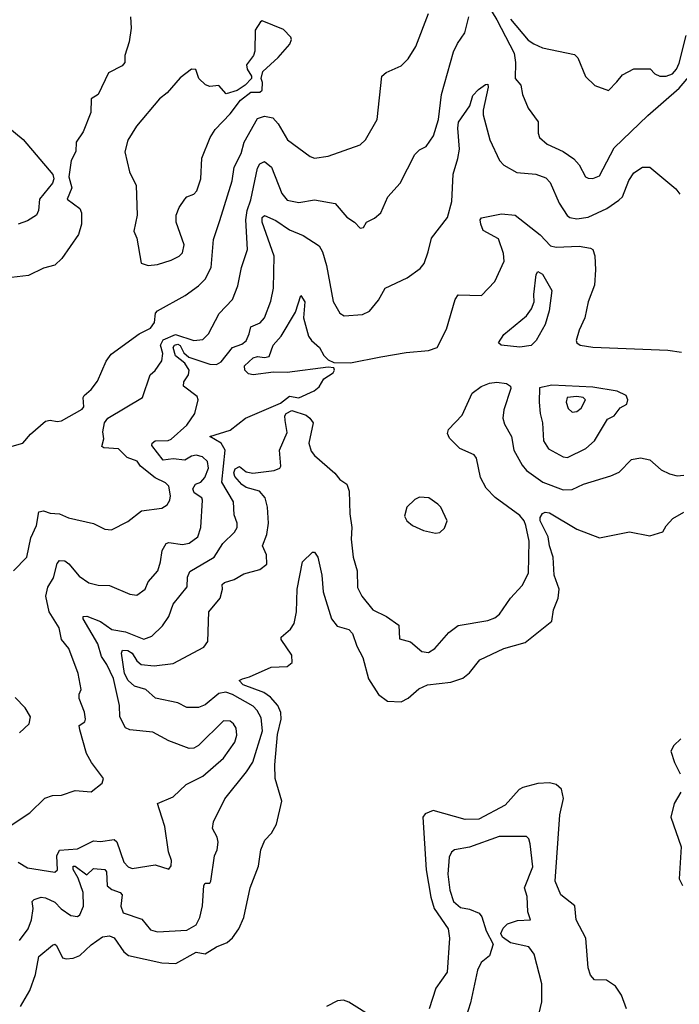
# Model space of a CAD drawing. Extents: x 1552294 to 1694791, y 811929 to 917222.
# Tile 448 of 643: x 1656941 to 1659835, y 859605 to 863922. Entities that reach past the tile are written whole.
import ezdxf

# ---------------------------------------------------------------- set-up
doc = ezdxf.new("R2010")
doc.units = 0

msp = doc.modelspace()

# ---------------------------------------------------------------- linework, layer by layer
at = {"layer": '0CON10XD'}
for points in [[(1658965, 864036), (1659035, 863922), (1659110.6, 863775), (1659116.8, 863735), (1659114.5, 863665), (1659139.1, 863635), (1659147.7, 863595), (1659172.2, 863535), (1659215.8, 863475), (1659215.4, 863425), (1659221.1, 863405), (1659255, 863376.4), (1659325, 863344), (1659371.7, 863311.7), (1659395.3, 863285.3), (1659423.8, 863233.8), (1659435, 863227.1), (1659455, 863225.6), (1659485, 863238.1), (1659549.8, 863360.2), (1659697.3, 863502.7), (1659835, 863622.6), (1659927.7, 863732.3)], [(1657426.7, 863935), (1657430, 863885), (1657421.2, 863825), (1657402, 863765), (1657402.5, 863735), (1657390.7, 863719.3), (1657331.1, 863688.9), (1657285, 863593.8), (1657254.2, 863575), (1657252.5, 863515), (1657219.1, 863430.9), (1657188.8, 863385), (1657187.3, 863345), (1657167.1, 863305), (1657156.4, 863233.6), (1657169.4, 863185), (1657150, 863135), (1657204.2, 863095), (1657212.2, 863075), (1657212.5, 863025), (1657199.5, 862980.5), (1657125.6, 862874.4), (1657095, 862846.2), (1657045, 862832.9), (1656979.5, 862800.5), (1656905, 862791.5)], [(1656908.3, 862051.7), (1656955, 862065.8), (1656989.1, 862105), (1657055, 862161.1), (1657075, 862166.7), (1657105, 862159.8), (1657125, 862163.1), (1657215.5, 862215), (1657222.5, 862225), (1657219.1, 862265), (1657223.3, 862275), (1657255, 862301.4), (1657282.5, 862337.5), (1657320.6, 862425), (1657341.9, 862455), (1657465.6, 862544.4), (1657515, 862569.6), (1657532.1, 862595), (1657536.9, 862635), (1657545.7, 862645), (1657666.6, 862713.4), (1657725.5, 862755), (1657754.6, 862785), (1657780.4, 862835), (1657791.1, 862958.9), (1657818.9, 863041.1), (1657872.9, 863215), (1657881.8, 863275), (1657912, 863335), (1657925.8, 863385), (1657985, 863489.6), (1658015, 863499.6), (1658052.1, 863492.1), (1658075.7, 863465), (1658116, 863396), (1658215, 863322.9), (1658235, 863315.6), (1658295, 863323.5), (1658435, 863373.3), (1658458.1, 863395), (1658508.9, 863485), (1658530, 863675), (1658548.6, 863691.4), (1658615, 863720.6), (1658645, 863750.8), (1658678.5, 863805), (1658735, 863950)], [(1656914.4, 861505), (1656972.5, 861565), (1656989.4, 861650.6), (1657015.4, 861705), (1657025.6, 861764.4), (1657045, 861768.9), (1657075, 861758.9), (1657115, 861756), (1657155, 861738.5), (1657265, 861713.1), (1657315, 861688.9), (1657344.4, 861685.6), (1657415, 861721.9), (1657475, 861768.5), (1657565, 861780.4), (1657588.1, 861795), (1657599.6, 861815), (1657602.3, 861835), (1657595, 861876.2), (1657581.1, 861891.1), (1657535, 861913.2), (1657470.5, 861965), (1657456.2, 861986.1), (1657412.2, 862002.2), (1657375, 862040), (1657310, 862045), (1657301.2, 862051.2), (1657310, 862085), (1657306, 862115), (1657312.5, 862155), (1657328.1, 862175), (1657480, 862265), (1657513.1, 862365), (1657535, 862384.4), (1657564.2, 862425.8), (1657568.5, 862458.5), (1657558.8, 862495), (1657570.8, 862519.2), (1657625, 862541.5), (1657705, 862516.2), (1657745, 862520), (1657769.5, 862545), (1657816.7, 862633.3), (1657875, 862695.7), (1657898.8, 862755), (1657914.6, 862835), (1657940.3, 862915), (1657933.3, 863045), (1657938.5, 863085), (1657955, 863132.9), (1657985, 863271.9), (1657995, 863290.5), (1658015, 863300), (1658045.4, 863275), (1658090.7, 863160.7), (1658115, 863130.9), (1658165, 863121.1), (1658235, 863132.5), (1658325, 863116.9), (1658377, 863057), (1658410, 863035), (1658435, 863007.5), (1658449.3, 863010.7), (1658462.5, 863035), (1658497.6, 863052.4), (1658525, 863075.8), (1658555.7, 863145), (1658610, 863205), (1658675, 863331.2), (1658695, 863352), (1658725, 863366.7), (1658756.7, 863413.3), (1658777.8, 863485), (1658791.6, 863595), (1658845, 863782), (1658861.6, 863818.4), (1658894.6, 863865.4), (1658911.3, 863935)], [(1657505, 862844.4), (1657545, 862848.5), (1657605, 862867.3), (1657640, 862885), (1657655, 862900), (1657662.7, 862935), (1657628.1, 863035), (1657627.5, 863065), (1657640.7, 863099.3), (1657665.7, 863135), (1657675, 863145.7), (1657705, 863157.5), (1657717.5, 863172.5), (1657735.4, 863225), (1657740.4, 863315), (1657776.2, 863405), (1657798.8, 863441.2), (1657865, 863508.9), (1657910.3, 863569.8), (1657955, 863604.4), (1657995, 863604.5), (1658005, 863614), (1658006.7, 863646.7), (1658000, 863665), (1658007.5, 863695), (1658075, 863756), (1658125.8, 863815), (1658133.3, 863835), (1658130, 863845), (1658098.8, 863878.8), (1658005, 863917.5), (1657997, 863913), (1657973.6, 863876.4), (1657973.3, 863785), (1657966.7, 863765), (1657936.2, 863725), (1657938.8, 863705), (1657957.5, 863675), (1657957.5, 863665), (1657930, 863635), (1657895, 863612), (1657847, 863597), (1657815, 863633.3), (1657775, 863630), (1657756.4, 863636.4), (1657727.5, 863665), (1657713.8, 863703.8), (1657695, 863705.5), (1657645, 863666.9), (1657587.9, 863602.1), (1657554.9, 863575.1), (1657453.7, 863455), (1657415, 863394.7), (1657402.9, 863342.9), (1657422.5, 863255), (1657452, 863195), (1657455.8, 863065.8), (1657442.2, 862995), (1657455.7, 862965), (1657473.8, 862855), (1657505, 862844.4)], [(1659094.4, 863925), (1659171.9, 863831.9), (1659196.1, 863816.1), (1659235, 863798.4), (1659375, 863770), (1659389.2, 863755), (1659423.4, 863673.4), (1659465, 863634.2), (1659525, 863612.5), (1659560.9, 863649.1), (1659585, 863680), (1659635, 863706.7), (1659706.4, 863706.4), (1659727.5, 863685), (1659750, 863675), (1659777.5, 863675), (1659805, 863684.6), (1659823.3, 863705), (1659835, 863732), (1659865, 863852.5)], [(1656855, 860358.1), (1656986, 860445), (1657051.9, 860508.1), (1657085, 860520), (1657125, 860522), (1657185, 860542.5), (1657255, 860535.7), (1657303.3, 860575), (1657308.8, 860595), (1657255.6, 860665), (1657234.2, 860704.2), (1657205, 860808), (1657202.2, 860827.8), (1657226.9, 860843.1), (1657229.4, 860855), (1657225.9, 860885.9), (1657201.5, 860945), (1657202, 860965), (1657210.8, 860985), (1657197.9, 861055), (1657156.9, 861165), (1657124.2, 861204.2), (1657114, 861255), (1657069.7, 861325), (1657055.4, 861395), (1657064.3, 861434.3), (1657089.2, 861475), (1657105, 861538), (1657115, 861550.8), (1657138.7, 861548.7), (1657156.1, 861536.1), (1657201.7, 861481.7), (1657245, 861453.3), (1657285, 861442.2), (1657335, 861441.1), (1657425, 861403.1), (1657455, 861399.4), (1657491.9, 861425), (1657505, 861457.5), (1657546.5, 861505), (1657559.1, 861545), (1657565.5, 861595), (1657583.1, 861625), (1657595, 861630), (1657655, 861621.1), (1657685, 861626.2), (1657723.1, 861655), (1657735.3, 861695), (1657743.8, 861815), (1657740.4, 861825), (1657707, 861847), (1657701.4, 861865), (1657711.8, 861885), (1657735.5, 861895), (1657752.8, 861915), (1657769.4, 861955), (1657764.7, 861984.7), (1657742.9, 862005), (1657715, 862012.3), (1657695, 862008.9), (1657665, 861990.9), (1657615, 861996.1), (1657571.2, 861991.2), (1657520.9, 862055), (1657522, 862065), (1657535, 862076.3), (1657592.9, 862077.1), (1657605, 862082.9), (1657674.2, 862145), (1657709.2, 862195), (1657724, 862255), (1657719.7, 862269.7), (1657659.1, 862315), (1657660.5, 862335), (1657681.1, 862365), (1657684.2, 862385), (1657666.2, 862416.2), (1657625, 862448.6), (1657614.4, 862485), (1657620.8, 862495), (1657635, 862499), (1657645, 862493.8), (1657661.5, 862461.5), (1657682.7, 862442.7), (1657775, 862412), (1657805, 862410.4), (1657825, 862421.4), (1657874.8, 862485.2), (1657915, 862499), (1657935, 862513.5), (1657947.1, 862545), (1657954.5, 862575), (1657996.3, 862593.7), (1658014.7, 862615.3), (1658042.6, 862687.4), (1658053.9, 862745), (1658056.8, 862885), (1658004.8, 863035), (1658004.4, 863055), (1658015, 863063.4), (1658065, 863041.4), (1658125, 863000.4), (1658185.3, 862975.3), (1658255, 862931.1), (1658269.4, 862905), (1658287.3, 862845), (1658316.6, 862686.6), (1658346.1, 862636.1), (1658365, 862623.8), (1658445, 862628.9), (1658476, 862644), (1658515, 862692.5), (1658545, 862745.7), (1658640.3, 862789.7), (1658698.7, 862831.3), (1658716.2, 862853.8), (1658732.7, 862905), (1658747.5, 862965), (1658818.1, 863055), (1658836.9, 863125), (1658842.6, 863245), (1658864, 863314), (1658870, 863355), (1658863.4, 863446.6), (1658866.9, 863473.1), (1658916.4, 863545), (1658929.7, 863590.3), (1658953.3, 863616.7), (1658985, 863638), (1658995, 863640), (1658996, 863626), (1658973.9, 863525), (1658974.8, 863505), (1659004.3, 863395.7), (1659045.6, 863305), (1659065, 863284.2), (1659121.7, 863251.7), (1659205.6, 863244.4), (1659249.3, 863229.3), (1659268.9, 863208.9), (1659308, 863118), (1659343.2, 863063.2), (1659355, 863054.5), (1659385, 863048.5), (1659435, 863056.8)], [(1656855, 863480.2), (1656956.6, 863396.6), (1657086.7, 863243.3), (1657091.2, 863225), (1657085.6, 863205), (1657027.6, 863135), (1657023.4, 863085), (1657015.3, 863065), (1656975, 863039.6), (1656933.7, 863026.4)], [(1659435, 863056.8), (1659516.3, 863093.7), (1659569.3, 863130.7), (1659585, 863145.6), (1659613.2, 863216.8), (1659635, 863251.1), (1659673.9, 863276.1), (1659705, 863275.7), (1659820.1, 863180.1), (1659836.6, 863156.6)], [(1656935, 860228.5), (1656975, 860203.5), (1657095.4, 860184.6), (1657107.5, 860195), (1657104.3, 860255.7), (1657115, 860280.4), (1657195, 860286.2), (1657265, 860320.9), (1657295, 860318.8), (1657355, 860327.9), (1657367.2, 860317.2), (1657397.6, 860227.6), (1657417, 860207), (1657435, 860200.8), (1657535, 860215.7), (1657595, 860196.7), (1657605, 860212.5), (1657607.1, 860235), (1657593.6, 860273.6), (1657578, 860385), (1657564.6, 860425.4), (1657546.2, 860485), (1657614, 860515), (1657672, 860568), (1657745, 860605.7), (1657835, 860684.6), (1657885.2, 860754.8), (1657893.4, 860785), (1657890.4, 860815), (1657879.5, 860835), (1657865, 860846.5), (1657835, 860848.1), (1657725, 860740), (1657705, 860728.6), (1657685, 860726.9), (1657595, 860759.5), (1657525, 860798.5), (1657425, 860807.9), (1657405, 860816.5), (1657380.9, 860865), (1657378.4, 860915), (1657352.8, 861032.8), (1657323.7, 861095), (1657299.7, 861129.7), (1657283.8, 861185), (1657218.9, 861295), (1657220, 861305), (1657235, 861306.9), (1657296.2, 861283.8), (1657345, 861248.8), (1657405, 861238.5), (1657485, 861206.1), (1657520.6, 861219.4), (1657567.8, 861265), (1657594.7, 861305.3), (1657615, 861359.4), (1657675.5, 861435), (1657677.3, 861477.3), (1657688.1, 861501.9), (1657795, 861565.4), (1657831.8, 861625), (1657883.6, 861675), (1657894.6, 861695), (1657894.6, 861715), (1657881.3, 861751.3), (1657878.5, 861808.5), (1657827.5, 861895), (1657842.2, 862035), (1657824.7, 862065), (1657775.7, 862095), (1657865, 862122.9), (1657931.8, 862175), (1658085, 862241.1), (1658125, 862271.6), (1658165, 862264.5), (1658232.5, 862295), (1658255, 862312.5), (1658275, 862347.5), (1658316.1, 862373.9), (1658322.5, 862385), (1658320, 862395), (1658295, 862398.8), (1658115, 862374.8), (1658055, 862377.1), (1657965, 862365.1), (1657945, 862369.2), (1657929.1, 862385), (1657927.1, 862405), (1657965, 862439.5), (1657985, 862445.9), (1658015, 862441.2), (1658035, 862445.5), (1658053, 862495), (1658087.8, 862535), (1658150.9, 862639.1), (1658175, 862713.3), (1658191.8, 862685), (1658185.5, 862615), (1658208.2, 862535), (1658220.6, 862515), (1658256.5, 862485), (1658275, 862450), (1658295, 862431.2), (1658318.8, 862418.8), (1658392.1, 862417.9), (1658525, 862443.4), (1658636.8, 862463.2), (1658735, 862472.3), (1658771.9, 862485), (1658812.9, 862565), (1658852.3, 862695), (1658864.7, 862715.3), (1658966.7, 862713.3), (1659025, 862774.2), (1659066.2, 862863.8), (1659063.6, 862896.4), (1659041.9, 862961.9), (1658975, 862997.5), (1658963.6, 863026.4), (1658961.4, 863045), (1658967, 863053), (1659055, 863070.9), (1659115.3, 863065.3), (1659225, 862978.8), (1659270.3, 862930.2), (1659295, 862924.7), (1659395, 862929.4), (1659445, 862920.4), (1659455, 862914.4), (1659465, 862887.5), (1659467.1, 862825), (1659462.2, 862757.8), (1659435.4, 862685), (1659420.5, 862615), (1659395, 862561.2), (1659382.2, 862515), (1659385.5, 862505), (1659400, 862495), (1659455, 862486.9), (1659785, 862472.8), (1659845, 862464)], [(1659135, 862486.3), (1659053.8, 862495), (1659041.4, 862505), (1659065, 862541.4), (1659165, 862624.3), (1659185.8, 862654.2), (1659198.8, 862685), (1659196.6, 862716.6), (1659206.5, 862805), (1659215, 862818.2), (1659235, 862806.9), (1659275.9, 862734.1), (1659263.6, 862645), (1659246.8, 862585), (1659206.3, 862515), (1659185, 862493.5), (1659135, 862486.3)], [(1659045.5, 861315), (1659095, 861385.6), (1659145, 861441.1), (1659173.2, 861495), (1659176.5, 861635), (1659161.7, 861705), (1659154.2, 861725), (1659135, 861748), (1659027.7, 861827.7), (1658987.4, 861867.4), (1658963.2, 861915), (1658945, 862000), (1658935, 862013.8), (1658872.1, 862042.1), (1658826.9, 862086.9), (1658817.7, 862107.7), (1658822.9, 862125), (1658882, 862188), (1658926.5, 862285), (1658965.8, 862314.2), (1659001.9, 862328.1), (1659035, 862333.3), (1659076.3, 862326.3), (1659093.8, 862315), (1659095.3, 862305), (1659065, 862211.2), (1659060.3, 862175), (1659068.3, 862148.3), (1659098.5, 862095), (1659109.3, 862035), (1659145, 861968.8), (1659165, 861946), (1659235.5, 861895), (1659325, 861860.3), (1659365, 861862.4), (1659415, 861886.2), (1659535, 861921.9), (1659571.8, 861938.2), (1659625, 861994), (1659665, 862000.6), (1659705, 861992.5), (1659755, 861948.6), (1659791.4, 861931.4), (1659825, 861921.5), (1659855, 861924.5)], [(1659345, 862002.5), (1659425, 862042.3), (1659463.5, 862075), (1659519.5, 862170.5), (1659548.8, 862185), (1659575, 862220), (1659604.3, 862235.7), (1659608.6, 862255), (1659601.1, 862275), (1659562.9, 862292.9), (1659455, 862310.2), (1659275, 862319.3), (1659222.3, 862307.7), (1659219.7, 862245), (1659223.9, 862195), (1659234.7, 862155), (1659239.1, 862075), (1659260.7, 862040.7), (1659325, 862005.4), (1659345, 862002.5)], [(1659365, 862201.9), (1659385, 862204.4), (1659405, 862218.1), (1659423.5, 862255), (1659412.5, 862265), (1659385, 862269.7), (1659342.5, 862265), (1659338.5, 862245), (1659347.5, 862217.5), (1659365, 862201.9)], [(1656940, 859885), (1656978.8, 859935), (1656993.1, 859975), (1656999.7, 860025), (1656995.6, 860055), (1657005, 860064.4), (1657035, 860074.5), (1657055, 860071.9), (1657095, 860052.5), (1657123.3, 860023.3), (1657165, 859994.6), (1657195, 859989.4), (1657205, 859997.5), (1657220.8, 860035), (1657219.7, 860095), (1657197.3, 860157.3), (1657175, 860195.8), (1657175, 860210.5), (1657185, 860210.4), (1657235, 860172.6), (1657265, 860200), (1657315, 860196.5), (1657321.6, 860185), (1657325, 860124.3), (1657345, 860107.5), (1657382, 860095), (1657390.5, 860085), (1657384.8, 860035.2), (1657395, 860006.4), (1657477.6, 859977.6), (1657515, 859930.6), (1657545, 859923.1), (1657675, 859930), (1657715, 859953.8), (1657731.7, 859985), (1657742.9, 860037.1), (1657748.9, 860125), (1657755, 860135.8), (1657775, 860136), (1657780, 860145), (1657795.9, 860255.9), (1657807.6, 860282.4), (1657811.5, 860315), (1657807.1, 860337.1), (1657787.5, 860375), (1657790.9, 860405), (1657840.5, 860505), (1657936.3, 860623.6), (1657963.3, 860666.7), (1658005.6, 860804.4), (1658000.2, 860860.2), (1657983.4, 860893.4), (1657965, 860912.7), (1657875, 860963), (1657845, 860973.3), (1657815, 860968.1), (1657755, 860918.4), (1657725, 860905.9), (1657675, 860905.9), (1657635, 860927.3), (1657536.5, 860946.5), (1657494.8, 860984.8), (1657445, 860999.9), (1657416.5, 861025), (1657401.2, 861055), (1657387.6, 861145), (1657392.6, 861157.4), (1657415, 861156.7), (1657435.1, 861145.1), (1657455, 861111.1), (1657473.6, 861095), (1657530.4, 861089.6), (1657615, 861099.2), (1657749.5, 861170.5), (1657766.9, 861195), (1657770.6, 861325), (1657820.4, 861385), (1657830.8, 861425), (1657828.9, 861445), (1657840, 861455), (1657881.8, 861468.2), (1657925, 861491.9), (1657995, 861510.8), (1658025.4, 861534.6), (1658023.4, 861575), (1658006, 861615), (1658025.4, 861665), (1658032.8, 861715), (1658027.9, 861785), (1658017.5, 861825), (1657992.7, 861855), (1657935, 861871.6), (1657915, 861884.1), (1657885, 861919.6), (1657881, 861935), (1657886.8, 861953.2), (1657905, 861962.5), (1657935, 861939), (1657963.9, 861933.9), (1658057.5, 861945), (1658082, 861955), (1658086.9, 861965), (1658081.4, 862035), (1658115, 862112.5), (1658106, 862165), (1658103.9, 862185), (1658109.7, 862195), (1658135, 862208.6), (1658197.6, 862187.6), (1658214.5, 862175), (1658228.2, 862155), (1658209.6, 862065), (1658220.5, 862030.5), (1658235, 862010.6), (1658324.1, 861934.1), (1658345, 861906.7), (1658376.9, 861885), (1658387.1, 861855), (1658389.6, 861755), (1658398.5, 861695), (1658394.6, 861645), (1658403.8, 861565), (1658421.1, 861505), (1658422.6, 861432.6), (1658442.2, 861395), (1658490.6, 861335), (1658550, 861305), (1658605, 861267.5), (1658607, 861207), (1658655, 861194.3), (1658705, 861151.9), (1658735, 861147.8), (1658762.9, 861165), (1658824.4, 861235), (1658865, 861266.5), (1658995, 861288.2), (1659025, 861298.8), (1659045.5, 861315)], [(1658765, 861671.2), (1658785, 861673.8), (1658805, 861692.5), (1658816.9, 861725), (1658788.6, 861785), (1658775, 861797.5), (1658735.5, 861825.5), (1658695, 861828), (1658675, 861818.8), (1658640, 861785), (1658630, 861745), (1658640, 861725), (1658663.8, 861705), (1658713, 861683), (1658765, 861671.2)], [(1656945.3, 859594.7), (1656985.5, 859665), (1657011, 859735), (1657025.7, 859814.3), (1657085, 859864.5), (1657095, 859868.1), (1657101.9, 859861.9), (1657128.9, 859808.9), (1657144.3, 859804.3), (1657175, 859807.7), (1657205, 859819), (1657255, 859865.3), (1657305, 859901.1), (1657335, 859904.3), (1657355, 859895.8), (1657397.8, 859835), (1657418.8, 859818.8), (1657565, 859786.5), (1657626.4, 859783.6), (1657715, 859833.2), (1657755, 859825.6), (1657805, 859857.2), (1657851.9, 859875), (1657875, 859895.5), (1657902.2, 859935), (1657924.1, 859985), (1657952.2, 860115), (1657989.4, 860210.6), (1657998.6, 860281.4), (1658016, 860325), (1658045.5, 860354.5), (1658067.5, 860395), (1658091.1, 860495), (1658062.6, 860595), (1658060, 860655), (1658071.8, 860788.2), (1658088.2, 860855), (1658086.3, 860885), (1658074.2, 860915), (1658041.2, 860951.2), (1658011.9, 860971.9), (1657921.2, 861005), (1657903.3, 861025), (1657918, 861032), (1657949.7, 861040.3), (1658045, 861082.5), (1658115, 861086), (1658136.9, 861103.1), (1658135.6, 861135), (1658088.8, 861205), (1658088.8, 861215), (1658129.8, 861250.2), (1658145.3, 861274.7), (1658155.3, 861325), (1658157.7, 861425), (1658182, 861545), (1658225, 861587.5), (1658235, 861587.5), (1658248.8, 861565), (1658267, 861487), (1658273.1, 861413.1), (1658309.6, 861295), (1658333.5, 861263.5), (1658385, 861247.7), (1658401, 861231), (1658420, 861175), (1658446.7, 861125), (1658472, 861032), (1658515, 860963.6), (1658555, 860934.7), (1658615, 860930.4), (1658645, 860947.3), (1658691.7, 860988.3), (1658730, 861005), (1658832.5, 861017.5), (1658885, 861034.3), (1658915, 861058), (1658960, 861115), (1659065, 861164.4), (1659158.3, 861191.7), (1659275.6, 861285), (1659282.7, 861335), (1659303.5, 861385), (1659307.5, 861425), (1659286.3, 861486.4), (1659282.2, 861565), (1659265.3, 861615), (1659259.7, 861655), (1659224.6, 861725), (1659225, 861740), (1659235, 861757.5), (1659246.7, 861763.3), (1659265, 861760), (1659385, 861688.6), (1659485, 861650.8), (1659616.1, 861676.1), (1659705, 861659.2), (1659762.9, 861677.1), (1659777.8, 861702.2)], [(1659777.8, 861702.2), (1659806, 861735), (1659855, 861762.9)], [(1656940.6, 860795), (1656982.9, 860835), (1656987.8, 860865), (1656964.6, 860905), (1656920.6, 860950.6)], [(1659841.5, 860768.5), (1659810.5, 860739.5), (1659797.8, 860715), (1659813.3, 860665), (1659838, 860615)], [(1659603.7, 859585), (1659581.1, 859645), (1659555, 859684.4), (1659515, 859710), (1659462.7, 859712.7), (1659445, 859732.5), (1659435.7, 859765), (1659425.4, 859895), (1659382.9, 859975), (1659376.6, 860036.6), (1659315.3, 860085.2), (1659290.7, 860145), (1659311.3, 860435), (1659327.4, 860507.4), (1659317.6, 860547.6), (1659295, 860568.2), (1659265.3, 860575.3), (1659215, 860572.7), (1659148, 860555), (1659133, 860547), (1659071.6, 860478.4), (1658955, 860416.1), (1658895, 860414.7), (1658755.4, 860454.6), (1658720, 860440), (1658709.1, 860425), (1658724.8, 860195), (1658744.8, 860074.8), (1658759.1, 860025), (1658820.8, 859935), (1658826.7, 859895), (1658816.7, 859745), (1658766.5, 859675), (1658737, 859585)], [(1659841.8, 860535), (1659812.5, 860485), (1659797.3, 860425), (1659842.9, 860295), (1659834.3, 860154.3), (1659848.8, 860125)], [(1659212.3, 859535), (1659232, 859615), (1659232.5, 859695), (1659198.9, 859825), (1659175, 859857.1), (1659094.1, 859874.1), (1659058.6, 859898.6), (1659052, 859915), (1659061.7, 859938.3), (1659081.8, 859958.2), (1659125, 859972.3), (1659182.5, 859975), (1659169.7, 860009.7), (1659166.9, 860076.9), (1659156.2, 860115), (1659192.7, 860207.3), (1659180.9, 860309.1), (1659175, 860330), (1659165, 860340), (1659045, 860340.6), (1658915, 860293.1), (1658848, 860282), (1658835, 860271.4), (1658825, 860250), (1658819.5, 860175), (1658828.1, 860105), (1658845, 860055.6), (1658875, 860029.2), (1658915, 860022.2), (1658956.7, 860005), (1658968.1, 859988.1), (1658987, 859927), (1659018.8, 859868.8), (1659002.3, 859817.7), (1658965, 859788), (1658949.6, 859755), (1658918.7, 859611.3), (1658888.5, 859515)], [(1658494.7, 859545), (1658385, 859614.2), (1658362.4, 859622.4), (1658335, 859620.4), (1658287.1, 859595)]]:
    msp.add_lwpolyline(points, dxfattribs=at)

doc.saveas('drawing.dxf')
